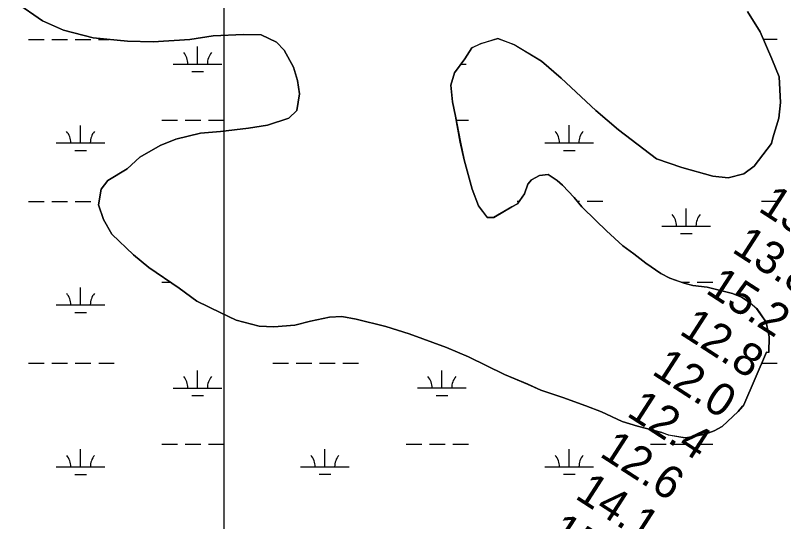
# Model space of a CAD drawing. Extents: x 3263578 to 3301413, y 764927 to 798602.
# Drawn here: x 3290885 to 3292462, y 785181 to 786220 of the extents above; entities that cross this region are included whole.
import ezdxf

# ---------------------------------------------------------------- set-up
doc = ezdxf.new("R2010")
doc.units = 0
for name, color, linetype in [('V-GRID-MAJR', 7, 'Continuous'), ('V-RIVR-RANG', 7, 'Continuous'), ('V-SITE-VEGE', 7, 'Continuous'), ('V-TOPO-SHOR', 7, 'Continuous'), ('V-WETL-SWMP', 7, 'Continuous')]:
    doc.layers.add(name, color=color, linetype=linetype)

msp = doc.modelspace()

# ---------------------------------------------------------------- linework, layer by layer
at = {"layer": 'V-GRID-MAJR'}
msp.add_spline([(3291317.4, 775831.2), (3291315.6, 781890.6), (3291313.9, 787952.6), (3291312.1, 794014.7), (3291312.1, 794017.2)], degree=3, dxfattribs=at)
at = {"layer": 'V-SITE-VEGE'}
for p, q in [((3290941.5, 786209.2), (3290885.5, 786247.4)), ((3292389.8, 786228.4), (3292416, 786186.5)), ((3290984.3, 786189.7), (3290941.5, 786209.2)), ((3291045.5, 786174.2), (3290984.3, 786189.7)), ((3292416, 786186.5), (3292439.5, 786131)), ((3291116.1, 786167.6), (3291045.5, 786174.2)), ((3291244.1, 786170.7), (3291168.6, 786166)), ((3291292.2, 786178.4), (3291244.1, 786170.7)), ((3291354, 786181.1), (3291292.2, 786178.4)), ((3291390.5, 786180.1), (3291354, 786181.1)), ((3291422, 786165.4), (3291390.5, 786180.1)), ((3291876.7, 786172.7), (3291842.1, 786162.2)), ((3291910.6, 786160.2), (3291876.7, 786172.7)), ((3291168.6, 786166), (3291116.1, 786167.6)), ((3291437.5, 786149), (3291422, 786165.4)), ((3291823.6, 786153.7), (3291809.2, 786131.2)), ((3291842.1, 786162.2), (3291823.6, 786153.7)), ((3291966.7, 786126.6), (3291910.6, 786160.2)), ((3291457.1, 786114.2), (3291437.5, 786149)), ((3291809.2, 786131.2), (3291787.8, 786102.2)), ((3292006.7, 786091.2), (3291966.7, 786126.6)), ((3292439.5, 786131), (3292454.4, 786094)), ((3291465.4, 786086.5), (3291457.1, 786114.2)), ((3291787.8, 786102.2), (3291780.2, 786077.3)), ((3292077.9, 786025.2), (3292006.7, 786091.2)), ((3292454.4, 786094), (3292457.4, 786041.4)), ((3291469.1, 786059), (3291465.4, 786086.5)), ((3291780.2, 786077.3), (3291783.8, 786042.9)), ((3291463.6, 786024.9), (3291469.1, 786059)), ((3291783.8, 786042.9), (3291789.8, 786013.1)), ((3292457.4, 786041.4), (3292454.2, 786009.6)), ((3291447.1, 786009.4), (3291463.6, 786024.9)), ((3291789.8, 786013.1), (3291799.7, 785960.3)), ((3292124.6, 785985), (3292077.9, 786025.2)), ((3291403.3, 785994.7), (3291447.1, 786009.4)), ((3292454.2, 786009.6), (3292441.6, 785968.8)), ((3291265.8, 785978.2), (3291307, 785981.6)), ((3291307, 785981.6), (3291364.3, 785989)), ((3291364.3, 785989), (3291403.3, 785994.7)), ((3292202.8, 785925.6), (3292124.6, 785985)), ((3291182.9, 785953.2), (3291215.2, 785966)), ((3291215.2, 785966), (3291265.8, 785978.2)), ((3292441.6, 785968.8), (3292439, 785957.5)), ((3291141.1, 785929.3), (3291182.9, 785953.2)), ((3291799.7, 785960.3), (3291807.7, 785923.5)), ((3292439, 785957.5), (3292403.3, 785910.6)), ((3291115.2, 785905), (3291141.1, 785929.3)), ((3291807.7, 785923.5), (3291824.2, 785863.6)), ((3292254.8, 785908.1), (3292202.8, 785925.6)), ((3291075.7, 785881), (3291115.2, 785905)), ((3292318.3, 785890.2), (3292254.8, 785908.1)), ((3292403.3, 785910.6), (3292382.3, 785895.2)), ((3291945.8, 785882.9), (3291962.1, 785891.5)), ((3291962.1, 785891.5), (3291980.4, 785893.3)), ((3291980.4, 785893.3), (3291998.3, 785881.4)), ((3292350.1, 785887), (3292318.3, 785890.2)), ((3292382.3, 785895.2), (3292350.1, 785887)), ((3291061.5, 785863.2), (3291075.7, 785881)), ((3291931.3, 785853.6), (3291938.7, 785874)), ((3291938.7, 785874), (3291945.8, 785882.9)), ((3291998.3, 785881.4), (3292009.4, 785871.9)), ((3292009.4, 785871.9), (3292033.8, 785846.1)), ((3291056, 785831.4), (3291061.5, 785863.2)), ((3291824.2, 785863.6), (3291836.9, 785829)), ((3291917, 785833.5), (3291931.3, 785853.6)), ((3292033.8, 785846.1), (3292049.2, 785827.3)), ((3291066.5, 785801.4), (3291056, 785831.4)), ((3291836.9, 785829), (3291854.5, 785805.6)), ((3291868.2, 785805.2), (3291905.4, 785827)), ((3291905.4, 785827), (3291917, 785833.5)), ((3292049.2, 785827.3), (3292078.1, 785799.1)), ((3291083.9, 785771.2), (3291066.5, 785801.4)), ((3291854.5, 785805.6), (3291868.2, 785805.2)), ((3292078.1, 785799.1), (3292100.3, 785777.9)), ((3292100.3, 785777.9), (3292133.7, 785747.2)), ((3291128.3, 785728.8), (3291083.9, 785771.2)), ((3292133.7, 785747.2), (3292156, 785730.6)), ((3291159.5, 785702.7), (3291128.3, 785728.8)), ((3292156, 785730.6), (3292180.6, 785711.6)), ((3292180.6, 785711.6), (3292211.9, 785690.1)), ((3291222.2, 785659.8), (3291159.5, 785702.7)), ((3292211.9, 785690.1), (3292229.9, 785680.5)), ((3292229.9, 785680.5), (3292259.3, 785670.5)), ((3292259.3, 785670.5), (3292277.4, 785665.4)), ((3292277.4, 785665.4), (3292307, 785662.2)), ((3291258, 785633.6), (3291222.2, 785659.8)), ((3292307, 785662.2), (3292359.1, 785649.3)), ((3292359.1, 785649.3), (3292377.2, 785641.9)), ((3291307.5, 785609.3), (3291258, 785633.6)), ((3292377.2, 785641.9), (3292395.1, 785629.9)), ((3292395.1, 785629.9), (3292408.5, 785618.1)), ((3292408.5, 785618.1), (3292428.2, 785590.1)), ((3291339.1, 785594.7), (3291307.5, 785609.3)), ((3291556.2, 785602), (3291531.1, 785600.5)), ((3291585.7, 785596.6), (3291556.2, 785602)), ((3291386.6, 785581.9), (3291339.1, 785594.7)), ((3291492, 785592.5), (3291459.8, 785584.3)), ((3291531.1, 785600.5), (3291492, 785592.5)), ((3291646.9, 785581.1), (3291585.7, 785596.6)), ((3292428.2, 785590.1), (3292434.2, 785560.3)), ((3291416.3, 785581), (3291386.6, 785581.9)), ((3291459.8, 785584.3), (3291416.3, 785581)), ((3291694.5, 785566), (3291646.9, 785581.1)), ((3291771.3, 785538.6), (3291694.5, 785566)), ((3292434.2, 785560.3), (3292433.2, 785528.3)), ((3291816.4, 785519), (3291771.3, 785538.6)), ((3292428.7, 785528.5), (3292382.1, 785420.2)), ((3292433.2, 785528.3), (3292428.7, 785528.5)), ((3291890.7, 785482.6), (3291816.4, 785519)), ((3291938.1, 785462.9), (3291890.7, 785482.6)), ((3291965.1, 785450.7), (3291938.1, 785462.9)), ((3292010.3, 785435.7), (3291965.1, 785450.7)), ((3292057.8, 785418.3), (3292010.3, 785435.7)), ((3292089.4, 785406), (3292057.8, 785418.3)), ((3292379.8, 785418), (3292370.3, 785406.9)), ((3292382.1, 785420.2), (3292379.8, 785418)), ((3292132.2, 785386.4), (3292089.4, 785406)), ((3292370.3, 785406.9), (3292337.4, 785375.9)), ((3292163.9, 785376.4), (3292132.2, 785386.4)), ((3292213.7, 785363.5), (3292163.9, 785376.4)), ((3292321.2, 785367.2), (3292305, 785360.8)), ((3292337.4, 785375.9), (3292321.2, 785367.2)), ((3292227.3, 785358.5), (3292213.7, 785363.5)), ((3292261.4, 785353), (3292227.3, 785358.5)), ((3292275.1, 785354.9), (3292261.4, 785353)), ((3292295.8, 785358.8), (3292275.1, 785354.9)), ((3292305, 785360.8), (3292295.8, 785358.8))]:
    msp.add_line(p, q, dxfattribs=at)
at = {"layer": 'V-TOPO-SHOR'}
for points in [[(3292395.1, 785629.9), (3292408.5, 785618.1), (3292428.2, 785590.1), (3292434.2, 785560.3), (3292433.2, 785528.3), (3292428.7, 785528.5), (3292382.1, 785420.2), (3292379.8, 785418), (3292370.3, 785406.9), (3292337.4, 785375.9), (3292321.2, 785367.2), (3292305, 785360.8), (3292295.8, 785358.8), (3292275.1, 785354.9), (3292261.4, 785353), (3292227.3, 785358.5), (3292213.7, 785363.5), (3292163.9, 785376.4), (3292132.2, 785386.4), (3292089.4, 785406), (3292057.8, 785418.3), (3292010.3, 785435.7), (3291965.1, 785450.7), (3291938.1, 785462.9), (3291890.7, 785482.6), (3291816.4, 785519), (3291771.3, 785538.6), (3291694.5, 785566), (3291646.9, 785581.1), (3291585.7, 785596.6), (3291556.2, 785602), (3291531.1, 785600.5), (3291492, 785592.5), (3291459.8, 785584.3), (3291416.3, 785581), (3291386.6, 785581.9), (3291339.1, 785594.7), (3291307.5, 785609.3), (3291258, 785633.6), (3291222.2, 785659.8), (3291159.5, 785702.7), (3291128.3, 785728.8), (3291083.9, 785771.2), (3291066.5, 785801.4), (3291056, 785831.4), (3291061.5, 785863.2), (3291075.7, 785881), (3291115.2, 785905), (3291141.1, 785929.3), (3291182.9, 785953.2), (3291215.2, 785966), (3291265.8, 785978.2), (3291307, 785981.6), (3291364.3, 785989), (3291403.3, 785994.7), (3291447.1, 786009.4), (3291463.6, 786024.9), (3291469.1, 786059), (3291465.4, 786086.5), (3291457.1, 786114.2), (3291437.5, 786149), (3291422, 786165.4), (3291390.5, 786180.1), (3291354, 786181.1), (3291292.2, 786178.4), (3291244.1, 786170.7), (3291168.6, 786166), (3291116.1, 786167.6), (3291045.5, 786174.2), (3290984.3, 786189.7), (3290941.5, 786209.2), (3290885.5, 786247.4)], [(3292389.8, 786228.4), (3292416, 786186.5), (3292439.5, 786131), (3292454.4, 786094), (3292457.4, 786041.4), (3292454.2, 786009.6), (3292441.6, 785968.8), (3292439, 785957.5), (3292403.3, 785910.6), (3292382.3, 785895.2), (3292350.1, 785887), (3292318.3, 785890.2), (3292254.8, 785908.1), (3292202.8, 785925.6), (3292124.6, 785985), (3292077.9, 786025.2), (3292006.7, 786091.2), (3291966.7, 786126.6), (3291910.6, 786160.2), (3291876.7, 786172.7), (3291842.1, 786162.2), (3291823.6, 786153.7), (3291809.2, 786131.2), (3291787.8, 786102.2), (3291780.2, 786077.3), (3291783.8, 786042.9), (3291789.8, 786013.1), (3291799.7, 785960.3), (3291807.7, 785923.5), (3291824.2, 785863.6), (3291836.9, 785829), (3291854.5, 785805.6), (3291868.2, 785805.2), (3291905.4, 785827), (3291917, 785833.5), (3291931.3, 785853.6), (3291938.7, 785874), (3291945.8, 785882.9), (3291962.1, 785891.5), (3291980.4, 785893.3), (3291998.3, 785881.4), (3292009.4, 785871.9), (3292033.8, 785846.1), (3292049.2, 785827.3), (3292078.1, 785799.1), (3292100.3, 785777.9), (3292133.7, 785747.2), (3292156, 785730.6), (3292180.6, 785711.6), (3292211.9, 785690.1), (3292229.9, 785680.5), (3292259.3, 785670.5), (3292277.4, 785665.4), (3292307, 785662.2), (3292359.1, 785649.3), (3292377.2, 785641.9), (3292395.1, 785629.9)]]:
    msp.add_lwpolyline(points, dxfattribs=at)
at = {"layer": 'V-WETL-SWMP'}
for p, q in [((3290885.5, 786247.4), (3290941.4, 786209.2)), ((3292416, 786186.5), (3292389.8, 786228.4)), ((3290941.4, 786209.2), (3290984.3, 786189.7)), ((3290984.3, 786189.7), (3291045.5, 786174.2)), ((3292439.5, 786131), (3292416, 786186.5)), ((3290912.6, 786171.1), (3290944.6, 786171.1)), ((3290960.6, 786171.1), (3290992.6, 786171.1)), ((3291008.6, 786171.1), (3291040.6, 786171.1)), ((3291045.5, 786174.2), (3291116.1, 786167.6)), ((3291056.6, 786171.1), (3291078.3, 786171.1)), ((3291168.5, 786166), (3291244, 786170.7)), ((3291244, 786170.7), (3291292.2, 786178.4)), ((3291292.2, 786178.4), (3291353.9, 786181.1)), ((3291353.9, 786181.1), (3291390.5, 786180.1)), ((3291390.5, 786180.1), (3291422, 786165.4)), ((3291842.1, 786162.3), (3291876.6, 786172.7)), ((3291876.6, 786172.7), (3291910.5, 786160.3)), ((3292422.4, 786171.2), (3292450.3, 786171.2)), ((3291116.1, 786167.6), (3291168.5, 786166)), ((3291259.9, 786120.4), (3291259.9, 786156.4)), ((3291422, 786165.4), (3291437.5, 786149)), ((3291809.2, 786131.3), (3291823.6, 786153.7)), ((3291823.6, 786153.7), (3291842.1, 786162.3)), ((3291910.5, 786160.3), (3291966.6, 786126.6)), ((3291437.5, 786149), (3291457, 786114.2)), ((3291787.8, 786102.2), (3291809.2, 786131.3)), ((3291966.6, 786126.6), (3292006.7, 786091.2)), ((3292454.4, 786094.1), (3292439.5, 786131)), ((3291209.9, 786120.4), (3291309.9, 786120.4)), ((3291457, 786114.2), (3291465.4, 786086.5)), ((3291801.2, 786120.4), (3291811.8, 786120.4)), ((3291247.9, 786105), (3291271.9, 786105)), ((3291780.2, 786077.3), (3291787.8, 786102.2)), ((3292006.7, 786091.2), (3292077.8, 786025.2)), ((3292457.4, 786041.5), (3292454.4, 786094.1)), ((3291465.4, 786086.5), (3291469.1, 786059)), ((3291783.8, 786042.9), (3291780.2, 786077.3)), ((3291469.1, 786059), (3291463.5, 786024.9)), ((3291789.7, 786013.1), (3291783.8, 786042.9)), ((3292454.2, 786009.6), (3292457.4, 786041.5)), ((3291463.5, 786024.9), (3291447.1, 786009.4)), ((3291799.6, 785960.3), (3291789.7, 786013.1)), ((3292077.8, 786025.2), (3292124.6, 785985)), ((3291186.5, 786005), (3291218.5, 786005)), ((3291234.5, 786005), (3291266.5, 786005)), ((3291282.5, 786005), (3291314.5, 786005)), ((3291447.1, 786009.4), (3291403.3, 785994.7)), ((3291791.3, 786005), (3291816.4, 786005)), ((3292441.5, 785968.8), (3292454.2, 786009.6)), ((3291019.5, 785958.5), (3291019.5, 785994.5)), ((3291307, 785981.6), (3291265.8, 785978.2)), ((3291364.3, 785989), (3291307, 785981.6)), ((3291403.3, 785994.7), (3291364.3, 785989)), ((3292023.3, 785958.6), (3292023.3, 785994.6)), ((3292124.6, 785985), (3292202.8, 785925.6)), ((3291215.2, 785966), (3291182.8, 785953.2)), ((3291265.8, 785978.2), (3291215.2, 785966)), ((3292438.9, 785957.5), (3292441.5, 785968.8)), ((3290969.5, 785958.5), (3291069.5, 785958.5)), ((3291182.8, 785953.2), (3291141, 785929.3)), ((3291807.7, 785923.5), (3291799.6, 785960.3)), ((3291973.3, 785958.6), (3292073.3, 785958.6)), ((3292403.3, 785910.6), (3292438.9, 785957.5)), ((3291007.5, 785943.1), (3291031.5, 785943.1)), ((3292011.3, 785943.2), (3292035.3, 785943.2)), ((3291141, 785929.3), (3291115.2, 785905)), ((3291824.2, 785863.6), (3291807.7, 785923.5)), ((3292202.8, 785925.6), (3292254.8, 785908.1)), ((3291115.2, 785905), (3291075.7, 785881)), ((3292254.8, 785908.1), (3292318.2, 785890.2)), ((3292382.3, 785895.2), (3292403.3, 785910.6)), ((3291962, 785891.6), (3291945.8, 785882.9)), ((3291980.3, 785893.3), (3291962, 785891.6)), ((3291998.3, 785881.4), (3291980.3, 785893.3)), ((3292318.2, 785890.2), (3292350.1, 785887)), ((3292350.1, 785887), (3292382.3, 785895.2)), ((3291075.7, 785881), (3291061.5, 785863.2)), ((3291938.7, 785874), (3291931.2, 785853.6)), ((3291945.8, 785882.9), (3291938.7, 785874)), ((3292009.4, 785871.9), (3291998.3, 785881.4)), ((3292033.8, 785846.1), (3292009.4, 785871.9)), ((3291061.5, 785863.2), (3291056, 785831.4)), ((3291836.9, 785829), (3291824.2, 785863.6)), ((3291931.2, 785853.6), (3291916.9, 785833.5)), ((3290912.6, 785838.4), (3290944.6, 785838.4)), ((3290960.6, 785838.4), (3290992.6, 785838.4)), ((3291008.6, 785838.4), (3291040.6, 785838.4)), ((3291056.6, 785838.4), (3291057.2, 785838.4)), ((3291916.5, 785838.5), (3291920.5, 785838.5)), ((3292049.2, 785827.3), (3292033.8, 785846.1)), ((3292040, 785838.5), (3292044.5, 785838.5)), ((3292060.5, 785838.5), (3292092.5, 785838.5)), ((3292418.4, 785838.5), (3292450.4, 785838.5)), ((3291056, 785831.4), (3291066.5, 785801.4)), ((3291854.5, 785805.7), (3291836.9, 785829)), ((3291905.3, 785827), (3291868.1, 785805.3)), ((3291916.9, 785833.5), (3291905.3, 785827)), ((3292078, 785799.1), (3292049.2, 785827.3)), ((3292263.8, 785787.8), (3292263.8, 785823.8)), ((3291066.5, 785801.4), (3291083.9, 785771.2)), ((3291868.1, 785805.3), (3291854.5, 785805.7)), ((3292100.3, 785777.9), (3292078, 785799.1)), ((3292133.6, 785747.2), (3292100.3, 785777.9)), ((3292213.8, 785787.8), (3292313.8, 785787.8)), ((3291083.9, 785771.2), (3291128.3, 785728.8)), ((3292251.8, 785772.4), (3292275.8, 785772.4)), ((3292156, 785730.6), (3292133.6, 785747.2)), ((3291128.3, 785728.8), (3291159.5, 785702.7)), ((3292180.5, 785711.6), (3292156, 785730.6)), ((3292211.9, 785690.1), (3292180.5, 785711.6)), ((3291159.5, 785702.7), (3291222.2, 785659.8)), ((3292229.8, 785680.5), (3292211.9, 785690.1)), ((3292259.2, 785670.5), (3292229.8, 785680.5)), ((3291186.6, 785672.3), (3291204, 785672.3)), ((3292253.7, 785672.4), (3292270.4, 785672.4)), ((3292277.4, 785665.4), (3292259.2, 785670.5)), ((3292307, 785662.2), (3292277.4, 785665.4)), ((3292286.4, 785672.4), (3292318.4, 785672.4)), ((3291019.5, 785625.8), (3291019.5, 785661.8)), ((3291222.2, 785659.8), (3291258, 785633.6)), ((3292359.1, 785649.3), (3292307, 785662.2)), ((3292377.2, 785641.9), (3292359.1, 785649.3)), ((3291258, 785633.6), (3291307.5, 785609.3)), ((3292395.1, 785629.9), (3292377.2, 785641.9)), ((3290969.5, 785625.8), (3291069.5, 785625.8)), ((3292408.4, 785618.1), (3292395.1, 785629.9)), ((3292428.2, 785590.2), (3292408.4, 785618.1)), ((3291007.5, 785610.4), (3291031.5, 785610.4)), ((3291307.5, 785609.3), (3291339, 785594.7)), ((3291531, 785600.5), (3291556.2, 785602)), ((3291556.2, 785602), (3291585.7, 785596.6)), ((3291339, 785594.7), (3291386.6, 785581.9)), ((3291459.7, 785584.3), (3291492, 785592.5)), ((3291492, 785592.5), (3291531, 785600.5)), ((3291585.7, 785596.6), (3291646.9, 785581.1)), ((3292434.1, 785560.3), (3292428.2, 785590.2)), ((3291386.6, 785581.9), (3291416.3, 785581)), ((3291416.3, 785581), (3291459.7, 785584.3)), ((3291646.9, 785581.1), (3291694.4, 785566)), ((3291694.4, 785566), (3291771.3, 785538.6)), ((3292433.2, 785528.4), (3292434.1, 785560.3)), ((3291771.3, 785538.6), (3291816.4, 785519)), ((3292382.1, 785420.2), (3292428.6, 785528.5)), ((3292428.6, 785528.5), (3292433.2, 785528.4)), ((3291816.4, 785519), (3291890.6, 785482.6)), ((3290912.7, 785505.8), (3290944.7, 785505.8)), ((3290960.7, 785505.8), (3290992.7, 785505.8)), ((3291008.7, 785505.8), (3291040.7, 785505.8)), ((3291056.7, 785505.8), (3291088.7, 785505.8)), ((3291260, 785455), (3291260, 785491)), ((3291414.6, 785505.8), (3291446.6, 785505.8)), ((3291462.6, 785505.8), (3291494.6, 785505.8)), ((3291510.6, 785505.8), (3291542.6, 785505.8)), ((3291558.6, 785505.8), (3291590.6, 785505.8)), ((3291761.9, 785455.1), (3291761.9, 785491.1)), ((3292418.9, 785505.9), (3292450.4, 785505.9)), ((3291890.6, 785482.6), (3291938, 785462.9)), ((3291938, 785462.9), (3291965.1, 785450.7)), ((3291210, 785455), (3291310, 785455)), ((3291711.9, 785455.1), (3291811.9, 785455.1)), ((3291965.1, 785450.7), (3292010.3, 785435.7)), ((3291248, 785439.6), (3291272, 785439.6)), ((3291749.9, 785439.6), (3291773.9, 785439.6)), ((3292010.3, 785435.7), (3292057.7, 785418.3)), ((3292057.7, 785418.3), (3292089.4, 785406)), ((3292370.3, 785406.9), (3292379.7, 785418)), ((3292379.7, 785418), (3292382.1, 785420.2)), ((3292089.4, 785406), (3292132.2, 785386.5)), ((3292337.4, 785375.9), (3292370.3, 785406.9)), ((3292132.2, 785386.5), (3292163.8, 785376.4)), ((3292163.8, 785376.4), (3292213.7, 785363.5)), ((3292305, 785360.8), (3292321.1, 785367.2)), ((3292321.1, 785367.2), (3292337.4, 785375.9)), ((3292213.7, 785363.5), (3292227.3, 785358.6)), ((3292227.3, 785358.6), (3292261.3, 785353)), ((3292261.3, 785353), (3292275.1, 785354.9)), ((3292275.1, 785354.9), (3292295.8, 785358.8)), ((3292295.8, 785358.8), (3292305, 785360.8)), ((3291186.6, 785339.6), (3291218.6, 785339.6)), ((3291234.6, 785339.6), (3291266.6, 785339.6)), ((3291282.6, 785339.6), (3291314.6, 785339.6)), ((3291688.5, 785339.6), (3291720.5, 785339.6)), ((3291736.5, 785339.6), (3291768.5, 785339.6)), ((3291784.5, 785339.6), (3291816.5, 785339.6)), ((3292190.4, 785339.7), (3292222.4, 785339.7)), ((3292238.4, 785339.7), (3292270.4, 785339.7)), ((3292286.4, 785339.7), (3292318.4, 785339.7)), ((3291019.5, 785293.2), (3291019.5, 785329.2)), ((3291521.4, 785293.2), (3291521.4, 785329.2)), ((3292023.3, 785293.2), (3292023.3, 785329.2)), ((3290969.5, 785293.2), (3291069.5, 785293.2)), ((3291471.4, 785293.2), (3291571.4, 785293.2)), ((3291973.3, 785293.2), (3292073.3, 785293.2)), ((3291007.5, 785277.7), (3291031.5, 785277.7)), ((3291509.4, 785277.8), (3291533.4, 785277.8)), ((3292011.3, 785277.8), (3292035.3, 785277.8))]:
    msp.add_line(p, q, dxfattribs=at)
for centre, start, end in [((3291204.7, 786120.9), 359.2323, 40.776), ((3291315.2, 786120.9), 139.2323, 180.776), ((3290964.2, 785959), 359.2323, 40.776), ((3291074.7, 785959), 139.2323, 180.776), ((3291968, 785959.1), 359.2323, 40.776), ((3292078.5, 785959.1), 139.2323, 180.776), ((3292208.5, 785788.3), 359.2323, 40.776), ((3292319, 785788.3), 139.2323, 180.776), ((3290964.3, 785626.3), 359.2323, 40.776), ((3291074.7, 785626.3), 139.2323, 180.776), ((3291204.7, 785455.5), 359.2323, 40.776), ((3291315.2, 785455.5), 139.2323, 180.776), ((3291706.6, 785455.5), 359.2323, 40.776), ((3291817.1, 785455.6), 139.2323, 180.776), ((3290964.3, 785293.6), 359.2323, 40.776), ((3291074.8, 785293.6), 139.2323, 180.776), ((3291466.2, 785293.7), 359.2323, 40.776), ((3291576.7, 785293.7), 139.2323, 180.776), ((3291968.1, 785293.7), 359.2323, 40.776), ((3292078.6, 785293.7), 139.2323, 180.776)]:
    msp.add_arc(centre, 35.2, start, end, dxfattribs=at)

# ---------------------------------------------------------------- texts
at = {"layer": 'V-RIVR-RANG'}
for s, p in [('13.4', (3292409.3, 785819.9)), ('13.8', (3292355.3, 785735.8)), ('15.2', (3292301.2, 785651.7)), ('12.8', (3292247.2, 785567.5)), ('12.0', (3292190.7, 785485)), ('12.4', (3292139.1, 785399.2)), ('12.6', (3292083.5, 785316.1)), ('14.1', (3292033, 785229.7)), ('15.9', (3291976.7, 785147))]:
    msp.add_text(s, height=67, rotation=327.1483, dxfattribs=at).set_placement(p)

doc.saveas('drawing.dxf')
